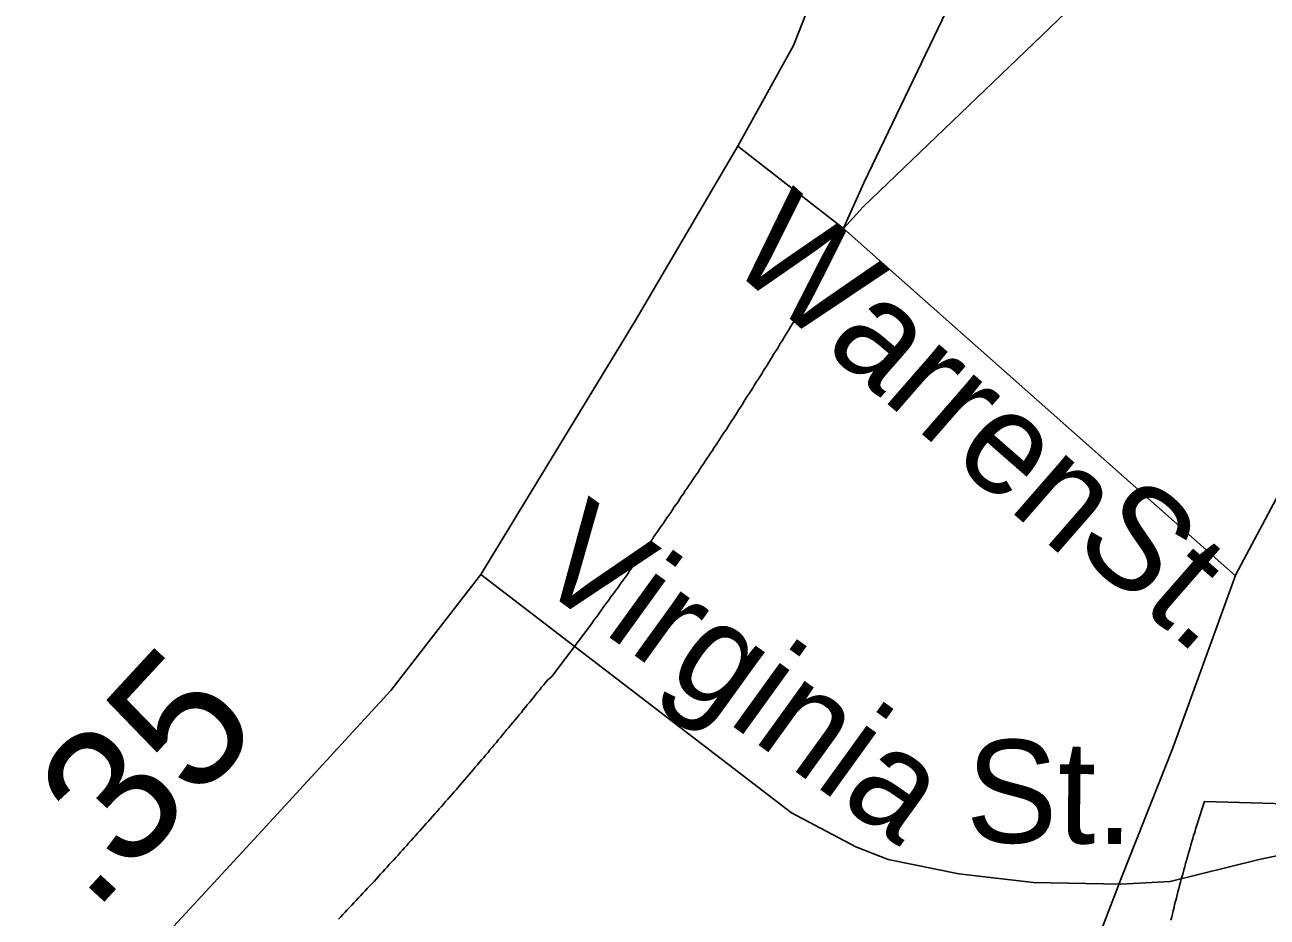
# Model space of a CAD drawing. Extents: x 2220236 to 2384410, y 720751 to 894131.
# Drawn here: x 2260204 to 2261352, y 797056 to 797880 of the extents above; entities that cross this region are included whole.
import ezdxf

# ---------------------------------------------------------------- set-up
doc = ezdxf.new("R2010")
doc.units = 0
doc.layers.add('Default', color=7, linetype='Continuous')

msp = doc.modelspace()

# ---------------------------------------------------------------- linework, layer by layer
at = {"layer": 'Default'}
for p, q in [((2260978.6, 797711.9), (2261623.6, 798331.6)), ((2260960.4, 797692.1), (2261322.3, 797371.1))]:
    msp.add_line(p, q, dxfattribs=at)
for points in [[(2260925.5, 797624.2), (2260927, 797626.8), (2260928.5, 797629.4), (2260930, 797631.9), (2260931.5, 797634.5), (2260933, 797637.1), (2260934.5, 797639.7), (2260936, 797642.2), (2260937.8, 797644.9), (2260939.2, 797647.4), (2260940.8, 797650), (2260942.2, 797652.6), (2260943.8, 797655.2), (2260946, 797659.9), (2260979, 797734.2), (2261097, 797979.9), (2260788, 798326.7), (2260402.2, 798144.8), (2260327.2, 798624.2), (2260076.2, 798867.4), (2260033.5, 798909.5), (2259635.2, 799301.9), (2259275.2, 799656.9)], [(2260925.5, 797624.2), (2260927, 797626.8), (2260928.5, 797629.4), (2260930, 797631.9), (2260931.5, 797634.5), (2260933, 797637.1), (2260934.5, 797639.7), (2260936, 797642.2), (2260937.8, 797644.9), (2260939.2, 797647.4), (2260940.8, 797650), (2260942.2, 797652.6), (2260943.8, 797655.2), (2260946, 797659.9), (2260979, 797734.2), (2261097, 797979.9), (2260788, 798326.7), (2260402.2, 798144.8), (2260327.2, 798624.2), (2260076.2, 798867.4), (2260033.5, 798909.5), (2259635.2, 799301.9), (2259275.2, 799656.9)], [(2261043.7, 795303.1), (2261082.5, 795400.1), (2261117.7, 795544.7), (2261123.2, 795686), (2261141.5, 795942), (2261171.7, 796557.5), (2261177.1, 796730.3), (2261181.4, 796970), (2261189, 797019.7), (2261217.8, 797094.2), (2261264.1, 797211.4), (2261322.7, 797372.6), (2261433.7, 797580.1), (2261494.8, 797682.7), (2261593.6, 797803.5), (2261710.7, 797935.4), (2262807.9, 798986.4), (2263047.3, 799222.8), (2263332, 799502.2)], [(2261216.5, 797086.6), (2261262, 797089), (2261344.4, 797109.3), (2261406, 797122.3), (2261455.6, 797135.3), (2261500.9, 797148.2), (2261555.1, 797147.9), (2261608.9, 797150.4), (2261691.6, 797150.8), (2262263.7, 797146.4), (2262316.2, 797147.3), (2262329.7, 797154.1), (2262331.7, 797162.7), (2262333.6, 797183), (2262335.5, 797234.6), (2262352.6, 797836.5), (2262363.3, 798572.8)], [(2259868.1, 796674.9), (2259963.3, 796734.4), (2260067.3, 796808.8), (2260227.1, 796939.7), (2260334.2, 797039.3), (2260423.3, 797136), (2260542.3, 797265.4), (2260625.5, 797372.5), (2260767.6, 797606.1), (2260863.2, 797768.6), (2260914.2, 797861.1), (2260950.9, 797954.3), (2261196.1, 798395.1), (2261231.2, 798441.3), (2261282.2, 798505)], [(2260862.8, 797768), (2260960.4, 797692.1), (2260978.6, 797711.9)], [(2260757.8, 797368.4), (2260759.5, 797370.8), (2260761.2, 797373.2), (2260762.8, 797375.8), (2260764.5, 797378.2), (2260766.2, 797380.6), (2260768, 797383.1), (2260769.8, 797385.5), (2260771.5, 797387.9), (2260773.2, 797390.4), (2260775, 797392.9), (2260776.8, 797395.3), (2260778.5, 797397.8), (2260780.2, 797400.2), (2260782, 797402.7), (2260783.8, 797405.1), (2260785.2, 797407.6), (2260787, 797410.1), (2260788.8, 797412.5), (2260790.5, 797415), (2260792.2, 797417.4), (2260794, 797419.9), (2260795.5, 797422.4), (2260797.2, 797424.9), (2260799, 797427.3), (2260800.8, 797429.8), (2260802.5, 797432.2), (2260804, 797434.8), (2260805.8, 797437.2), (2260807.5, 797439.7), (2260809.2, 797442.2), (2260810.8, 797444.7), (2260812.5, 797447.1), (2260814.2, 797449.6), (2260816, 797452.1), (2260817.5, 797454.6), (2260819.2, 797457.1), (2260821, 797459.6), (2260822.5, 797462.1), (2260824.2, 797464.6), (2260826, 797467.1), (2260827.5, 797469.6), (2260829.2, 797472.1), (2260831, 797474.6), (2260832.5, 797477.1), (2260834.2, 797479.6), (2260836, 797482.1), (2260837.5, 797484.6), (2260839.2, 797487.1), (2260841, 797489.6), (2260842.8, 797492.3), (2260844.2, 797494.6), (2260845.8, 797497.1), (2260847.5, 797499.6), (2260849, 797502.1), (2260850.8, 797504.6), (2260852.5, 797507.1), (2260854, 797509.6), (2260855.8, 797512.2), (2260857.2, 797514.7), (2260859, 797517.2), (2260860.5, 797519.7), (2260862.2, 797522.2), (2260863.8, 797524.8), (2260865.5, 797527.3), (2260867, 797529.8), (2260868.5, 797532.4), (2260870.2, 797534.9), (2260871.8, 797537.4), (2260873.5, 797539.9), (2260875, 797542.5), (2260876.8, 797545), (2260878.2, 797547.6), (2260879.8, 797550.1), (2260881.5, 797552.6), (2260883, 797555.1), (2260884.8, 797557.7), (2260886.2, 797560.2), (2260887.8, 797562.8), (2260889.5, 797565.3), (2260891, 797567.9), (2260892.5, 797570.4), (2260894.2, 797573), (2260895.8, 797575.5), (2260897.2, 797578.1), (2260899, 797580.6), (2260900.5, 797583.2), (2260902, 797585.8), (2260903.8, 797588.3), (2260905.2, 797590.9), (2260906.8, 797593.4), (2260908.2, 797595.9), (2260910, 797598.5), (2260911.5, 797601.1), (2260913, 797603.6), (2260914.5, 797606.2), (2260916, 797608.8), (2260917.8, 797611.4), (2260919.2, 797613.9), (2260920.8, 797616.5)], [(2260757.8, 797368.4), (2260759.5, 797370.8), (2260761.2, 797373.2), (2260762.8, 797375.8), (2260764.5, 797378.2), (2260766.2, 797380.6), (2260768, 797383.1), (2260769.8, 797385.5), (2260771.5, 797387.9), (2260773.2, 797390.4), (2260775, 797392.9), (2260776.8, 797395.3), (2260778.5, 797397.8), (2260780.2, 797400.2), (2260782, 797402.7), (2260783.8, 797405.1), (2260785.2, 797407.6), (2260787, 797410.1), (2260788.8, 797412.5), (2260790.5, 797415), (2260792.2, 797417.4), (2260794, 797419.9), (2260795.5, 797422.4), (2260797.2, 797424.9), (2260799, 797427.3), (2260800.8, 797429.8), (2260802.5, 797432.2), (2260804, 797434.8), (2260805.8, 797437.2), (2260807.5, 797439.7), (2260809.2, 797442.2), (2260810.8, 797444.7), (2260812.5, 797447.1), (2260814.2, 797449.6), (2260816, 797452.1), (2260817.5, 797454.6), (2260819.2, 797457.1), (2260821, 797459.6), (2260822.5, 797462.1), (2260824.2, 797464.6), (2260826, 797467.1), (2260827.5, 797469.6), (2260829.2, 797472.1), (2260831, 797474.6), (2260832.5, 797477.1), (2260834.2, 797479.6), (2260836, 797482.1), (2260837.5, 797484.6), (2260839.2, 797487.1), (2260841, 797489.6), (2260842.8, 797492.3), (2260844.2, 797494.6), (2260845.8, 797497.1), (2260847.5, 797499.6), (2260849, 797502.1), (2260850.8, 797504.6), (2260852.5, 797507.1), (2260854, 797509.6), (2260855.8, 797512.2), (2260857.2, 797514.7), (2260859, 797517.2), (2260860.5, 797519.7), (2260862.2, 797522.2), (2260863.8, 797524.8), (2260865.5, 797527.3), (2260867, 797529.8), (2260868.5, 797532.4), (2260870.2, 797534.9), (2260871.8, 797537.4), (2260873.5, 797539.9), (2260875, 797542.5), (2260876.8, 797545), (2260878.2, 797547.6), (2260879.8, 797550.1), (2260881.5, 797552.6), (2260883, 797555.1), (2260884.8, 797557.7), (2260886.2, 797560.2), (2260887.8, 797562.8), (2260889.5, 797565.3), (2260891, 797567.9), (2260892.5, 797570.4), (2260894.2, 797573), (2260895.8, 797575.5), (2260897.2, 797578.1), (2260899, 797580.6), (2260900.5, 797583.2), (2260902, 797585.8), (2260903.8, 797588.3), (2260905.2, 797590.9), (2260906.8, 797593.4), (2260908.2, 797595.9), (2260910, 797598.5), (2260911.5, 797601.1), (2260913, 797603.6), (2260914.5, 797606.2), (2260916, 797608.8), (2260917.8, 797611.4), (2260919.2, 797613.9), (2260920.8, 797616.5)], [(2260920.8, 797616.5), (2260922.2, 797619.1), (2260923.8, 797621.6), (2260925.5, 797624.2)], [(2260920.8, 797616.5), (2260922.2, 797619.1), (2260923.8, 797621.6), (2260925.5, 797624.2)], [(2260625.5, 797372.5), (2260912.4, 797152.4), (2260971.9, 797121.1), (2261001.6, 797109.2), (2261067, 797095.9), (2261135.8, 797088), (2261216.5, 797086.6)], [(2260530.8, 797093.5), (2260532.8, 797095.7), (2260534.8, 797097.9), (2260536.8, 797100.1), (2260538.8, 797102.3), (2260540.8, 797104.6), (2260543, 797106.8), (2260545, 797109), (2260547, 797111.2), (2260549, 797113.4), (2260551, 797115.6), (2260553, 797117.9), (2260555, 797120.1), (2260557, 797122.3), (2260559, 797124.6), (2260561, 797126.8), (2260563, 797129), (2260565, 797131.2), (2260567, 797133.5), (2260569, 797135.8), (2260571, 797137.9), (2260573, 797140.2), (2260575, 797142.4), (2260577, 797144.7), (2260579, 797146.9), (2260581, 797149.2), (2260583, 797151.4), (2260585, 797153.7), (2260587, 797155.9), (2260589, 797158.2), (2260590.8, 797160.4), (2260592.8, 797162.7), (2260594.8, 797165), (2260596.8, 797167.2), (2260598.8, 797169.5), (2260600.8, 797171.8), (2260602.8, 797174), (2260604.8, 797176.3), (2260606.5, 797178.6), (2260608.5, 797180.8), (2260610.5, 797183.1), (2260612.5, 797185.4), (2260614.5, 797187.7), (2260616.5, 797189.9), (2260618.2, 797192.2), (2260620.2, 797194.5), (2260622.2, 797196.8), (2260624.2, 797199.1), (2260626, 797201.4), (2260628, 797203.6), (2260630, 797205.9), (2260632, 797208.2), (2260633.8, 797210.5), (2260635.8, 797212.8), (2260637.8, 797215.1), (2260639.8, 797217.4), (2260641.5, 797219.7), (2260643.5, 797222), (2260645.5, 797224.3), (2260647.2, 797226.6), (2260649.2, 797228.9), (2260651.2, 797231.2), (2260653, 797233.5), (2260655, 797235.8), (2260657, 797238.1), (2260658.8, 797240.4), (2260660.8, 797242.8), (2260662.8, 797245.1), (2260664.5, 797247.4), (2260666.5, 797249.8), (2260668.2, 797252.1), (2260670.2, 797254.4), (2260672.2, 797256.7), (2260674, 797259), (2260676, 797261.3), (2260677.8, 797263.7), (2260679.8, 797266), (2260681.5, 797268.3), (2260683.5, 797270.7), (2260685.5, 797273), (2260687.2, 797275.3), (2260690.8, 797278.4), (2260727.8, 797327.2), (2260729.5, 797329.6), (2260731.2, 797332), (2260733, 797334.4), (2260734.8, 797336.8), (2260736.5, 797339.2), (2260738.2, 797341.7), (2260740, 797344.1), (2260741.8, 797346.5), (2260743.5, 797348.9), (2260745.2, 797351.4), (2260747, 797353.8), (2260748.8, 797356.2), (2260750.8, 797358.7), (2260752.5, 797361.1), (2260754.2, 797363.5), (2260756, 797365.9), (2260757.8, 797368.4)], [(2260530.8, 797093.5), (2260532.8, 797095.7), (2260534.8, 797097.9), (2260536.8, 797100.1), (2260538.8, 797102.3), (2260540.8, 797104.6), (2260543, 797106.8), (2260545, 797109), (2260547, 797111.2), (2260549, 797113.4), (2260551, 797115.6), (2260553, 797117.9), (2260555, 797120.1), (2260557, 797122.3), (2260559, 797124.6), (2260561, 797126.8), (2260563, 797129), (2260565, 797131.2), (2260567, 797133.5), (2260569, 797135.8), (2260571, 797137.9), (2260573, 797140.2), (2260575, 797142.4), (2260577, 797144.7), (2260579, 797146.9), (2260581, 797149.2), (2260583, 797151.4), (2260585, 797153.7), (2260587, 797155.9), (2260589, 797158.2), (2260590.8, 797160.4), (2260592.8, 797162.7), (2260594.8, 797165), (2260596.8, 797167.2), (2260598.8, 797169.5), (2260600.8, 797171.8), (2260602.8, 797174), (2260604.8, 797176.3), (2260606.5, 797178.6), (2260608.5, 797180.8), (2260610.5, 797183.1), (2260612.5, 797185.4), (2260614.5, 797187.7), (2260616.5, 797189.9), (2260618.2, 797192.2), (2260620.2, 797194.5), (2260622.2, 797196.8), (2260624.2, 797199.1), (2260626, 797201.4), (2260628, 797203.6), (2260630, 797205.9), (2260632, 797208.2), (2260633.8, 797210.5), (2260635.8, 797212.8), (2260637.8, 797215.1), (2260639.8, 797217.4), (2260641.5, 797219.7), (2260643.5, 797222), (2260645.5, 797224.3), (2260647.2, 797226.6), (2260649.2, 797228.9), (2260651.2, 797231.2), (2260653, 797233.5), (2260655, 797235.8), (2260657, 797238.1), (2260658.8, 797240.4), (2260660.8, 797242.8), (2260662.8, 797245.1), (2260664.5, 797247.4), (2260666.5, 797249.8), (2260668.2, 797252.1), (2260670.2, 797254.4), (2260672.2, 797256.7), (2260674, 797259), (2260676, 797261.3), (2260677.8, 797263.7), (2260679.8, 797266), (2260681.5, 797268.3), (2260683.5, 797270.7), (2260685.5, 797273), (2260687.2, 797275.3), (2260690.8, 797278.4), (2260727.8, 797327.2), (2260729.5, 797329.6), (2260731.2, 797332), (2260733, 797334.4), (2260734.8, 797336.8), (2260736.5, 797339.2), (2260738.2, 797341.7), (2260740, 797344.1), (2260741.8, 797346.5), (2260743.5, 797348.9), (2260745.2, 797351.4), (2260747, 797353.8), (2260748.8, 797356.2), (2260750.8, 797358.7), (2260752.5, 797361.1), (2260754.2, 797363.5), (2260756, 797365.9), (2260757.8, 797368.4)], [(2261390.8, 797160.2), (2261293.8, 797162.9), (2261292.8, 797160.1), (2261292, 797157.2), (2261291, 797154.4), (2261290, 797151.5), (2261289.2, 797148.7), (2261288.2, 797145.8), (2261287.2, 797142.9), (2261286.5, 797140.1), (2261285.5, 797137.2), (2261284.8, 797134.3), (2261283.8, 797131.4), (2261283, 797128.6), (2261282.2, 797125.8), (2261281.2, 797122.8), (2261280.5, 797119.9), (2261279.5, 797117.1), (2261278.8, 797114.2), (2261278, 797111.3), (2261277.2, 797108.4), (2261276.2, 797105.6)], [(2261390.8, 797160.2), (2261293.8, 797162.9), (2261292.8, 797160.1), (2261292, 797157.2), (2261291, 797154.4), (2261290, 797151.5), (2261289.2, 797148.7), (2261288.2, 797145.8), (2261287.2, 797142.9), (2261286.5, 797140.1), (2261285.5, 797137.2), (2261284.8, 797134.3), (2261283.8, 797131.4), (2261283, 797128.6), (2261282.2, 797125.8), (2261281.2, 797122.8), (2261280.5, 797119.9), (2261279.5, 797117.1), (2261278.8, 797114.2), (2261278, 797111.3), (2261277.2, 797108.4), (2261276.2, 797105.6)], [(2261276.2, 797105.6), (2261275.5, 797102.6), (2261274.8, 797099.8), (2261274, 797096.9), (2261273.2, 797094)], [(2261276.2, 797105.6), (2261275.5, 797102.6), (2261274.8, 797099.8), (2261274, 797096.9), (2261273.2, 797094)], [(2260493.8, 797054.1), (2260496, 797056.2), (2260498, 797058.4), (2260500, 797060.6), (2260502, 797062.8), (2260504.2, 797064.9), (2260506.2, 797067.1), (2260508.2, 797069.3), (2260510.2, 797071.5), (2260512.2, 797073.7), (2260514.5, 797075.9), (2260516.5, 797078.1), (2260518.5, 797080.2), (2260520.5, 797082.4), (2260522.5, 797084.7), (2260524.8, 797086.9), (2260526.8, 797089.1), (2260528.8, 797091.2), (2260530.8, 797093.5)], [(2260493.8, 797054.1), (2260496, 797056.2), (2260498, 797058.4), (2260500, 797060.6), (2260502, 797062.8), (2260504.2, 797064.9), (2260506.2, 797067.1), (2260508.2, 797069.3), (2260510.2, 797071.5), (2260512.2, 797073.7), (2260514.5, 797075.9), (2260516.5, 797078.1), (2260518.5, 797080.2), (2260520.5, 797082.4), (2260522.5, 797084.7), (2260524.8, 797086.9), (2260526.8, 797089.1), (2260528.8, 797091.2), (2260530.8, 797093.5)], [(2261273.2, 797094), (2261272.2, 797091.1), (2261271.5, 797088.2), (2261270.8, 797085.2), (2261270, 797082.4), (2261269.2, 797079.5), (2261268.5, 797076.6), (2261267.8, 797073.7), (2261267, 797070.8), (2261266.2, 797067.8), (2261265.8, 797064.9), (2261265, 797062), (2261264.2, 797059.1), (2261263.5, 797056.2), (2261262.8, 797053.2)], [(2261273.2, 797094), (2261272.2, 797091.1), (2261271.5, 797088.2), (2261270.8, 797085.2), (2261270, 797082.4), (2261269.2, 797079.5), (2261268.5, 797076.6), (2261267.8, 797073.7), (2261267, 797070.8), (2261266.2, 797067.8), (2261265.8, 797064.9), (2261265, 797062), (2261264.2, 797059.1), (2261263.5, 797056.2), (2261262.8, 797053.2)]]:
    msp.add_lwpolyline(points, dxfattribs=at)

# ---------------------------------------------------------------- texts
for s, height, rotation, p in [('Warren', 95, 318.891, (2260850.8, 797660.9)), ('St.', 95, 318.891, (2261170, 797398.4)), ('Virginia', 95, 324.1755, (2260668.7, 797368.8)), ('.35', 125, 47.3088, (2260267.3, 797059)), ('St.', 95, 359.3653, (2261073, 797125.2))]:
    msp.add_text(s, height=height, rotation=rotation, dxfattribs=at).set_placement(p)

doc.saveas('drawing.dxf')
